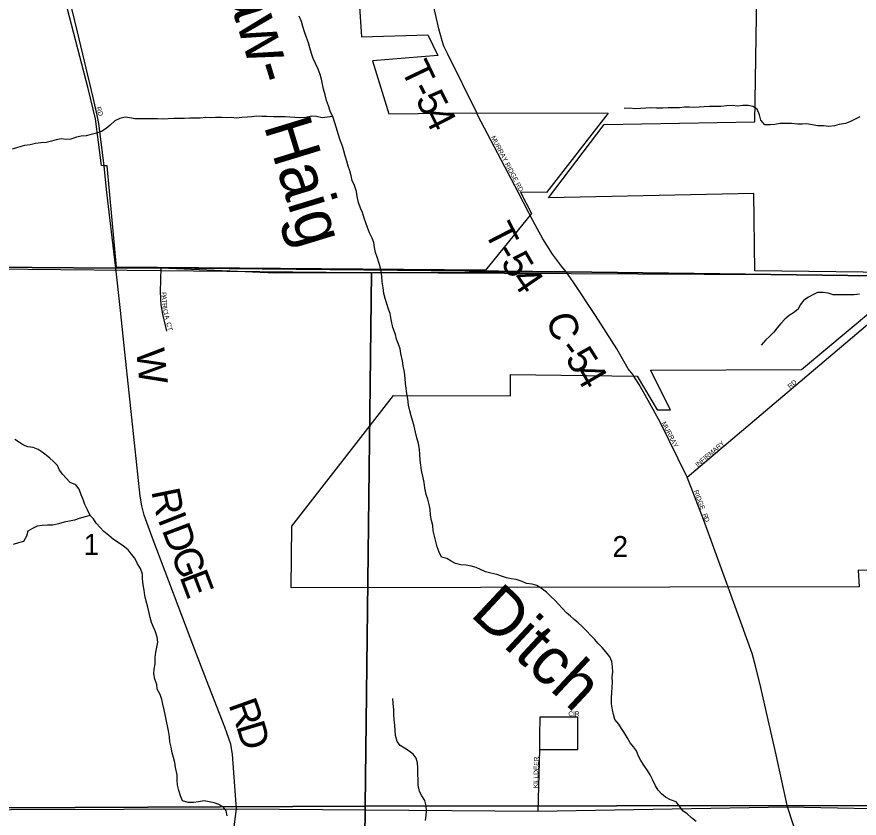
# Model space of a CAD drawing. Extents: x 1857828 to 2277390, y 930619 to 1324581.
# Drawn here: x 2061968 to 2070869, y 1215595 to 1224059 of the extents above; entities that cross this region are included whole.
import ezdxf

# ---------------------------------------------------------------- set-up
doc = ezdxf.new("R2010")
doc.units = 0
for name, color, linetype in [('GM_X_City_Street', 7, 'Continuous'), ('GM_X_City_Street_Text', 7, 'Continuous'), ('GM_X_Corporation', 7, 'Continuous'), ('GM_X_County_Road', 7, 'Continuous'), ('GM_X_County_Road_Text', 7, 'Continuous'), ('GM_X_County_Subdivision', 7, 'Continuous'), ('GM_X_County_Subdivision_Text', 7, 'Continuous'), ('GM_X_Minor_River', 7, 'Continuous'), ('GM_X_Minor_River_Text', 7, 'Continuous'), ('GM_X_Section', 7, 'Continuous'), ('GM_X_Section_Text', 7, 'Continuous'), ('GM_X_Township', 7, 'Continuous'), ('GM_X_Township_Road', 7, 'Continuous'), ('GM_X_Township_Road_Text', 7, 'Continuous'), ('GM_X_Township_Subdivision', 7, 'Continuous'), ('GM_X_Township_Subdivision_Text', 7, 'Continuous')]:
    doc.layers.add(name, color=color, linetype=linetype)

msp = doc.modelspace()

# ---------------------------------------------------------------- linework, layer by layer
at = {"layer": 'GM_X_City_Street'}
for points in [[(2062832.8, 1222933.3), (2062817.4, 1223019.9), (2062773, 1223206), (2062608.3, 1223902.1), (2062178.3, 1225671.5)], [(2067378.6, 1221989.3), (2067267.5, 1222206.1), (2066841.1, 1223018.8)], [(2069052.4, 1219197.5), (2071511.2, 1221276.5), (2071528.9, 1221291.6)], [(2069277.1, 1218604.1), (2069223.4, 1218750.1), (2069052.4, 1219197.5), (2068765.9, 1219777.1), (2068639.9, 1220007.3), (2068544.3, 1220176.8), (2068487.8, 1220265.3)]]:
    msp.add_lwpolyline(points, dxfattribs=at)
at = {"layer": 'GM_X_Corporation'}
for points in [[(2065563.8, 1224541.9), (2065609.4, 1223846.4), (2066312.5, 1223870.9), (2066415.9, 1223652.1), (2065725, 1223593.5), (2065899, 1223035), (2066827.5, 1223044.8), (2068217.5, 1223041.2), (2067565.5, 1222205.4), (2067288.9, 1222206), (2067405.1, 1221983.4), (2066919.6, 1221384.8), (2063021.8, 1221413.8), (2062922.6, 1222484.8), (2062890.1, 1222486.3), (2062863.5, 1222487.4), (2062797.7, 1222982.1), (2062723.1, 1223302.8), (2062104.1, 1225673.1)], [(2071982.7, 1218212.6), (2070858.7, 1218212.8), (2070869, 1218037.5), (2064867.4, 1218028.1), (2064872.6, 1218680.8), (2065947.3, 1220060.5), (2067185.9, 1220057.6), (2067184.4, 1220281.8), (2068523.3, 1220264), (2068735.5, 1219909.3), (2068875.1, 1219906.4), (2068664, 1220326), (2070261, 1220335.3), (2071482.7, 1221356.7), (2069767.4, 1221377.2), (2069755.9, 1222193.4), (2067586.1, 1222146), (2068174.8, 1222922), (2069766.8, 1222949.4), (2069787.8, 1224294.9)]]:
    msp.add_lwpolyline(points, dxfattribs=at)
at = {"layer": 'GM_X_County_Road'}
for points in [[(2064289.4, 1215694.5), (2064248.5, 1216266), (2064228.1, 1216375.8), (2064167.3, 1216556.2), (2063972.5, 1217052.9), (2063848.3, 1217373.9), (2063397.7, 1218564.4), (2063311.8, 1218796.6), (2063288.7, 1218895.1), (2063271.1, 1218997), (2063245, 1219229.2), (2063110, 1220518.2), (2063061.9, 1220956.1), (2063012.8, 1221403.4), (2062949.2, 1221936.5), (2062916.8, 1222237.2), (2062890.1, 1222486.3), (2062881.5, 1222566.6), (2062842.4, 1222879.3), (2062832.8, 1222933.3)], [(2060354.2, 1221425.1), (2063012.8, 1221403.4)], [(2063012.8, 1221403.4), (2063493.2, 1221407.1), (2064699.9, 1221356.5), (2067771.4, 1221365.5)], [(2068487.8, 1220265.3), (2068480.6, 1220276.7), (2068430, 1220342.7), (2068309.1, 1220552.9), (2068081.8, 1220906.3), (2067846.3, 1221259.9), (2067771.4, 1221365.5)], [(2070796.3, 1214162.7), (2070670, 1214223.4), (2070636.3, 1214252.1), (2070594.7, 1214313.5), (2070556.5, 1214403.4), (2070372.5, 1214942.5), (2070233.7, 1215336.6), (2070110.6, 1215714), (2069991.8, 1216262.6), (2069874.1, 1216788.7), (2069830, 1216973.8), (2069774.9, 1217202.5), (2069738.4, 1217334.2), (2069486.4, 1218034.8), (2069277.1, 1218604.1)], [(2060318.6, 1215682.6), (2060714.7, 1215682.7), (2064289.4, 1215694.5), (2067473.6, 1215667.7), (2070110.6, 1215714), (2071694.2, 1215683.9), (2072330.1, 1215682.3)], [(2064297.5, 1210177.2), (2064265.8, 1210485), (2064157.3, 1211575.7), (2064123.2, 1211951.3), (2064112.2, 1212115.3), (2064108.2, 1212247.5), (2064110.9, 1212413), (2064122.7, 1212959), (2064150, 1213856.6), (2064161.9, 1214247.3), (2064171.9, 1214574.3), (2064176.2, 1214712.8), (2064189.5, 1214889.9), (2064204.3, 1215013.4), (2064254.6, 1215423.7), (2064289.4, 1215694.5)]]:
    msp.add_lwpolyline(points, dxfattribs=at)
at = {"layer": 'GM_X_County_Subdivision'}
for points in [[(2067490.6, 1216320.6), (2067897.2, 1216319.5), (2067897.2, 1216661.2)], [(2067897.2, 1216661.2), (2067897.2, 1216662.5), (2067494.9, 1216660.5), (2067492.5, 1216465.6)], [(2067492.5, 1216465.6), (2067492.5, 1216465.5), (2067490.6, 1216320.6), (2067473.6, 1215667.7)]]:
    msp.add_lwpolyline(points, dxfattribs=at)
at = {"layer": 'GM_X_Minor_River'}
for points in [[(2066382.9, 1218572.1), (2066367.1, 1218628.3), (2066365.4, 1218686.4), (2066351.6, 1218740.6), (2066339.8, 1218796.8), (2066336.1, 1218859), (2066326.3, 1218909.1), (2066310.5, 1218963.4), (2066294.8, 1219013.6), (2066279, 1219083.8), (2066271.3, 1219142), (2066257.6, 1219206.2), (2066245.8, 1219268.4), (2066236.1, 1219322.6), (2066230.3, 1219376.7), (2066226.5, 1219434.9), (2066222.8, 1219491), (2066211, 1219551.2), (2066195.3, 1219613.4), (2066179.5, 1219673.7), (2066165.8, 1219733.9), (2066154, 1219784), (2066136.3, 1219844.3), (2066120.5, 1219898.5), (2066106.7, 1219956.7), (2066099, 1220022.9), (2066089.2, 1220077), (2066081.5, 1220137.2), (2066075.7, 1220187.4), (2066069.9, 1220237.5), (2066064.2, 1220305.7), (2066050.5, 1220371.9), (2066042.7, 1220426.1), (2066027, 1220502.3), (2066017.2, 1220552.5), (2066001.5, 1220602.7), (2065981.7, 1220654.9), (2065967.9, 1220705.1), (2065942.2, 1220777.4), (2065924.6, 1220863.7), (2065914.8, 1220925.9), (2065895, 1220972.1), (2065877.3, 1221028.3), (2065861.5, 1221084.5), (2065845.7, 1221138.7), (2065840, 1221196.9), (2065828.2, 1221259.1), (2065826.5, 1221315.2), (2065816.7, 1221377.4), (2065799, 1221441.6), (2065775.3, 1221521.9), (2065757.5, 1221570.1), (2065747.8, 1221622.3), (2065742, 1221676.5), (2065722.2, 1221722.7), (2065694.4, 1221778.9), (2065672.7, 1221835.2), (2065656.9, 1221883.3), (2065639.1, 1221931.6), (2065621.3, 1221991.8), (2065599.5, 1222038), (2065577.8, 1222098.2), (2065566, 1222160.4), (2065556.2, 1222214.6), (2065534.5, 1222276.9), (2065512.7, 1222329.1), (2065501, 1222381.3), (2065485.2, 1222431.4), (2065469.4, 1222483.7), (2065455.6, 1222533.8), (2065437.8, 1222592.1), (2065424.1, 1222644.2), (2065408.3, 1222694.4), (2065384.5, 1222756.7), (2065362.8, 1222825), (2065345.1, 1222883.2), (2065329.3, 1222941.4), (2065305.6, 1223005.6), (2065281.8, 1223053.9), (2065260.1, 1223118.1), (2065240.3, 1223176.4), (2065226.5, 1223234.6), (2065208.8, 1223296.8), (2065199, 1223349), (2065189.2, 1223401.1), (2065173.4, 1223449.3), (2065151.7, 1223507.6), (2065123.9, 1223567.8), (2065100.2, 1223618.1), (2065080.4, 1223672.3), (2065062.6, 1223730.5), (2065048.9, 1223784.7), (2065029.1, 1223840.9), (2065009.3, 1223899.2), (2064991.6, 1223957.4), (2064975.8, 1224009.6), (2064952, 1224065.8)], [(2070877.9, 1223003.8), (2070819.7, 1222974), (2070771.6, 1222950.2), (2070723.6, 1222934.4), (2070659.5, 1222920.6), (2070607.5, 1222908.8), (2070549.4, 1222901.1), (2070493.4, 1222907.4), (2070431.5, 1222909.7), (2070371.5, 1222917.9), (2070317.5, 1222930.2), (2070267.5, 1222926.4), (2070217.5, 1222924.7), (2070155.5, 1222931), (2070093.5, 1222931.3), (2070035.5, 1222931.5), (2069979.5, 1222923.8), (2069927.5, 1222920), (2069871.5, 1222920.3), (2069829.7, 1222966.6), (2069817.9, 1223024.8), (2069790.2, 1223085.1), (2069746.3, 1223111.3), (2069696.3, 1223121.6), (2069640.3, 1223123.8), (2069586.3, 1223116.1), (2069526.3, 1223124.4), (2069466.3, 1223118.6), (2069406.3, 1223112.9), (2069350.3, 1223113.1), (2069286.2, 1223111.4), (2069230.2, 1223109.7), (2069178.2, 1223105.9), (2069124.2, 1223102.2), (2069074.2, 1223106.4), (2069024.2, 1223104.6), (2068972.2, 1223098.9), (2068912.2, 1223099.1), (2068852.2, 1223097.4), (2068794.2, 1223095.7), (2068726.2, 1223096), (2068666.2, 1223098.3), (2068616.1, 1223094.5), (2068560.1, 1223092.8), (2068504.1, 1223089), (2068438.1, 1223093.3), (2068386.1, 1223091.6)], [(2065305.6, 1223005.6), (2065251.5, 1222997.9), (2065193.5, 1222994.1), (2065135.6, 1223006.4), (2065081.6, 1223008.7), (2065021.5, 1222996.9), (2064957.5, 1222993.2), (2064905.5, 1222995.5), (2064853.5, 1222999.7), (2064803.5, 1223002), (2064745.5, 1223004.2), (2064681.5, 1223002.5), (2064611.5, 1223004.9), (2064557.5, 1223005.1), (2064503.6, 1223009.4), (2064451.5, 1223001.6), (2064401.5, 1222999.8), (2064345.5, 1222996.1), (2064289.5, 1222990.3), (2064233.5, 1222994.6), (2064183.5, 1222992.8), (2064131.5, 1222995.1), (2064067.5, 1222995.4), (2064015.5, 1222993.6), (2063963.5, 1222995.9), (2063905.4, 1222990.1), (2063849.4, 1222988.4), (2063797.4, 1222988.6), (2063741.4, 1222986.9), (2063683.4, 1222987.1), (2063625.4, 1222985.4), (2063567.4, 1222981.7), (2063517.4, 1222977.9), (2063453.4, 1222980.2), (2063395.4, 1222982.4), (2063331.4, 1222982.8), (2063277.4, 1222983), (2063215.4, 1222981.3), (2063161.4, 1222991.6), (2063111.4, 1222999.8), (2063057.4, 1222986), (2063003.3, 1222962.2), (2062955.1, 1222916.3), (2062910.9, 1222878.4), (2062860.8, 1222848.6), (2062810.7, 1222828.8), (2062754.6, 1222815), (2062700.6, 1222803.2), (2062648.6, 1222797.5), (2062598.5, 1222787.7), (2062538.4, 1222767.9), (2062488.4, 1222764.1), (2062436.4, 1222770.4), (2062382.4, 1222760.6), (2062334.3, 1222744.8), (2062276.3, 1222733.1), (2062220.2, 1222727.3), (2062164.2, 1222721.5), (2062110.1, 1222705.8), (2062050.1, 1222700), (2061976, 1222680.3), (2061917.9, 1222660.5)], [(2070871.9, 1221131.4), (2070817.9, 1221121.6), (2070759.9, 1221121.9), (2070699.9, 1221124.1), (2070647.9, 1221122.4), (2070593.9, 1221124.6), (2070542, 1221138.9), (2070490, 1221149.2), (2070430, 1221147.5), (2070379.9, 1221123.6), (2070333.8, 1221097.8), (2070285.6, 1221067.9), (2070247.4, 1221018), (2070225.2, 1220972), (2070177.1, 1220932.1), (2070130.9, 1220904.3), (2070084.8, 1220866.4), (2070042.6, 1220820.5), (2070002.4, 1220774.6), (2069968.2, 1220728.6), (2069922, 1220682.7), (2069883.8, 1220648.8), (2069833.6, 1220592.9)], [(2062741.7, 1218793.5), (2062713.9, 1218851.8), (2062686.1, 1218908), (2062668.4, 1218962.2), (2062648.6, 1219010.4), (2062624.8, 1219068.7), (2062591, 1219115), (2062533.1, 1219141.3), (2062489.3, 1219185.6), (2062453.5, 1219225.9), (2062417.7, 1219270.1), (2062397.9, 1219320.4), (2062356.1, 1219362.6), (2062318.2, 1219398.9), (2062276.3, 1219429.2), (2062236.4, 1219459.4), (2062194.6, 1219487.7), (2062140.7, 1219510), (2062084.7, 1219518.3), (2062036.8, 1219536.5), (2061994.9, 1219564.8), (2061947, 1219593.1)], [(2062741.7, 1218793.5), (2062689.6, 1218777.7), (2062625.5, 1218760), (2062577.4, 1218744.1), (2062523.4, 1218730.4), (2062467.3, 1218720.6), (2062409.3, 1218704.8), (2062349.2, 1218689.1), (2062293.2, 1218691.3), (2062235.2, 1218687.6), (2062183.2, 1218677.8), (2062135.1, 1218656), (2062082.9, 1218626.2), (2062068.7, 1218574.1), (2062036.5, 1218518.1), (2061986.4, 1218504.3), (2061928.3, 1218486.6)], [(2064190.3, 1215619.3), (2064178.5, 1215671.4), (2064148.7, 1215713.7), (2064100.8, 1215740), (2064052.9, 1215758.2), (2064000.9, 1215768.5), (2063949, 1215776.8), (2063886.9, 1215769), (2063834.9, 1215759.2), (2063776.9, 1215759.5), (2063719, 1215777.8), (2063697.2, 1215830.1), (2063681.4, 1215888.3), (2063665.7, 1215944.5), (2063663.9, 1216000.6), (2063662.1, 1216052.7), (2063644.5, 1216129), (2063638.7, 1216183.2), (2063624.9, 1216237.3), (2063609.1, 1216285.5), (2063597.4, 1216345.7), (2063583.6, 1216399.9), (2063579.8, 1216454.1), (2063572.1, 1216516.3), (2063558.3, 1216570.4), (2063548.5, 1216620.6), (2063538.7, 1216670.8), (2063525, 1216739), (2063511.3, 1216799.2), (2063501.5, 1216849.4), (2063481.7, 1216899.6), (2063449.9, 1216955.9), (2063446.2, 1217006), (2063424.4, 1217062.2), (2063416.6, 1217118.4), (2063420.8, 1217168.5), (2063429.1, 1217224.6), (2063431.3, 1217290.7), (2063437.6, 1217346.8), (2063447.8, 1217402.9), (2063458, 1217455), (2063452.3, 1217507.2), (2063432.5, 1217563.4), (2063410.7, 1217613.6), (2063390.9, 1217661.8), (2063375.1, 1217714), (2063361.4, 1217776.2), (2063347.6, 1217836.4), (2063333.9, 1217888.6), (2063320.1, 1217946.8), (2063312.4, 1218005), (2063304.6, 1218059.1), (2063294.8, 1218121.3), (2063295.1, 1218171.5), (2063275.3, 1218231.7), (2063241.5, 1218282), (2063215.8, 1218342.2), (2063176, 1218388.5), (2063144.1, 1218428.8), (2063094.3, 1218469.1), (2063038.5, 1218507.4), (2062988.6, 1218539.8), (2062938.8, 1218582.1), (2062887, 1218624.4), (2062849.1, 1218664.7), (2062805.3, 1218711), (2062779.5, 1218757.2), (2062741.7, 1218793.5)], [(2069148.3, 1215560.1), (2069098.4, 1215598.4), (2069052.6, 1215640.8), (2069006.8, 1215673), (2068969, 1215723.3), (2068935.1, 1215767.6), (2068877.2, 1215787.9), (2068823.4, 1215816.2), (2068779.5, 1215852.5), (2068743.7, 1215890.8), (2068717.8, 1215935), (2068690.1, 1215995.3), (2068660.3, 1216053.5), (2068632.5, 1216097.8), (2068594.8, 1216156.1), (2068561, 1216204.4), (2068539.2, 1216250.6), (2068515.4, 1216304.8), (2068485.6, 1216347.1), (2068449.8, 1216389.3), (2068416, 1216445.6), (2068386.2, 1216499.9), (2068358.4, 1216542.1), (2068328.6, 1216586.3), (2068288.8, 1216636.6), (2068273, 1216688.8), (2068263.2, 1216739), (2068253.5, 1216801.2), (2068253.7, 1216861.3), (2068256, 1216923.5), (2068260.2, 1216977.6), (2068262.5, 1217029.7), (2068260.7, 1217087.8), (2068264.9, 1217137.9), (2068261.1, 1217192.1), (2068255.4, 1217248.3), (2068235.6, 1217300.5), (2068191.8, 1217350.8), (2068152, 1217397.1), (2068108.2, 1217443.4), (2068074.4, 1217483.7), (2068038.5, 1217519.9), (2067984.8, 1217576.3), (2067940.9, 1217620.6), (2067901.1, 1217658.9), (2067859.2, 1217693.1), (2067817.4, 1217729.4), (2067775.5, 1217763.7), (2067729.7, 1217814), (2067691.9, 1217854.3), (2067658.1, 1217894.6), (2067612.3, 1217936.9), (2067564.5, 1217983.2), (2067524.6, 1218013.5), (2067462.8, 1218053.8), (2067412.8, 1218066.1), (2067354.8, 1218072.4), (2067306.9, 1218094.7), (2067245, 1218117), (2067191, 1218123.3), (2067141.1, 1218133.5), (2067089.2, 1218151.8), (2067039.2, 1218168.1), (2066977.3, 1218184.4), (2066919.3, 1218196.7), (2066869.4, 1218221), (2066821.5, 1218243.3), (2066769.6, 1218255.6), (2066715.6, 1218265.8), (2066661.6, 1218272.1), (2066603.7, 1218286.4), (2066557.8, 1218310.7), (2066511.9, 1218338.9), (2066454, 1218351.2), (2066432.2, 1218405.5), (2066410.4, 1218459.7), (2066394.7, 1218517.9), (2066382.9, 1218572.1)], [(2066288.2, 1215571.4), (2066294.4, 1215621.5), (2066296.6, 1215673.6), (2066294.9, 1215723.7), (2066281.1, 1215779.9), (2066249.3, 1215830.2), (2066223.5, 1215876.4), (2066209.8, 1215942.6), (2066208, 1216000.8), (2066206.3, 1216060.9), (2066204.6, 1216127.1), (2066200.8, 1216179.3), (2066189, 1216229.4), (2066155.2, 1216271.7), (2066113.3, 1216302), (2066063.4, 1216334.3), (2066017.5, 1216362.6), (2065985.7, 1216404.8), (2065970, 1216469), (2065966.2, 1216523.2), (2065962.4, 1216577.3), (2065954.7, 1216633.5), (2065950.9, 1216689.6), (2065951.1, 1216741.8), (2065945.4, 1216805.9), (2065939.6, 1216858.1)]]:
    msp.add_lwpolyline(points, dxfattribs=at)
at = {"layer": 'GM_X_Section'}
for points in [[(2065236.3, 1221364), (2065717.5, 1221358.4), (2065650.4, 1215720.9), (2060284.5, 1215697.5), (2060286.3, 1215959), (2060300.4, 1218714.7), (2060327.5, 1221413.2)], [(2069936.1, 1221336.6), (2071042.2, 1221323.9), (2070962.6, 1215728.7), (2065650.4, 1215720.9), (2065717.5, 1221358.4)], [(2060284.5, 1215697.5), (2065650.4, 1215720.9), (2065593.7, 1209968.9), (2060254.8, 1209970.6), (2060255, 1209988.2), (2060258.8, 1210570.4), (2060274.5, 1213273.4)], [(2065650.4, 1215720.9), (2070962.6, 1215728.7), (2070874.1, 1209998.9), (2065593.7, 1209968.9)]]:
    msp.add_lwpolyline(points, close=True, dxfattribs=at)
at = {"layer": 'GM_X_Township'}
for points in [[(2086907.4, 1225122.9), (2086885, 1221290.7), (2086459.3, 1221290.7), (2084360.8, 1221334.4), (2078876.9, 1221357.6), (2077896.6, 1221356.3), (2076980.3, 1221347.6), (2076347.8, 1221341.6), (2075410.3, 1221332.8), (2074869.3, 1221327.3), (2074729.4, 1221325.9), (2072926.4, 1221321.4), (2071559.9, 1221318), (2067771.4, 1221365.5), (2063493.2, 1221407.1), (2063012.8, 1221403.4), (2060354.3, 1221425.1), (2060338.9, 1222935.2), (2060377.1, 1225997)], [(2060204.5, 1207259), (2060293.5, 1215682.6), (2060354.3, 1221425.1), (2063012.8, 1221403.4), (2063493.2, 1221407.1), (2067771.4, 1221365.5), (2071559.9, 1221318)]]:
    msp.add_lwpolyline(points, dxfattribs=at)
at = {"layer": 'GM_X_Township_Road'}
for points in [[(2066841.1, 1223018.8), (2066827.5, 1223044.8), (2066521.7, 1223664.7), (2066481.7, 1223751), (2066461.1, 1223806.1), (2066425.8, 1223931.8), (2066394.7, 1224072), (2066354, 1224258.2), (2066303.5, 1224497.3)], [(2067771.4, 1221365.5), (2067723, 1221424.8), (2067629.3, 1221553.1), (2067567.3, 1221646.8), (2067525.5, 1221714.6), (2067465, 1221822.7), (2067400.1, 1221947.4), (2067378.6, 1221989.3)]]:
    msp.add_lwpolyline(points, dxfattribs=at)
at = {"layer": 'GM_X_Township_Subdivision'}
msp.add_lwpolyline([(2063551.8, 1220739.1), (2063509.2, 1220919.1), (2063491.9, 1221018.9), (2063485.1, 1221155.1), (2063493.2, 1221407.1)], dxfattribs=at)

# ---------------------------------------------------------------- texts
at = {"layer": 'GM_X_City_Street_Text'}
for s, rotation, p in [('RD', 285.52913, (2062806.6, 1223102.4)), ('MURRAY RIDGE RD', 297.5523, (2066977.1, 1222787.5)), ('RD', 40.9166, (2070139.5, 1220128.1)), ('MURRAY', 296.98322, (2068781.1, 1219769)), ('INFIRMARY', 40.36284, (2069162.7, 1219301)), ('RIDGE', 290.55485, (2069120.3, 1219050.9)), ('R', 289.37943, (2069212.9, 1218803.9)), ('D', 293.59713, (2069227.5, 1218762.9))]:
    msp.add_text(s, height=50, rotation=rotation, dxfattribs=at).set_placement(p)
at = {"layer": 'GM_X_County_Road_Text'}
for s, rotation, p in [('C', 285.42217, (2067563.5, 1220892)), ('W', 275.85539, (2063227.3, 1220542.4)), ('-', 307.32377, (2067684.4, 1220543)), ('5', 302.55701, (2067755.3, 1220450.4)), ('4', 300.19801, (2067853, 1220297.4)), ('R', 281.54415, (2063387.2, 1219049.5)), ('I', 291.54552, (2063452.7, 1218753.3)), ('D', 290.66691, (2063497.6, 1218639.9)), ('G', 290.67965, (2063590.8, 1218392.8)), ('E', 290.68692, (2063684, 1218145.8)), ('R', 289.72367, (2064202, 1216795.3)), ('D', 286.87859, (2064284, 1216567.1))]:
    msp.add_text(s, height=300, rotation=rotation, dxfattribs=at).set_placement(p)
at = {"layer": 'GM_X_County_Subdivision_Text'}
for s, rotation, p in [('CIR', 0.00001, (2067795.9, 1216672.2)), ('KILLDEER', 88.31304, (2067474.1, 1215910.6))]:
    msp.add_text(s, height=50, rotation=rotation, dxfattribs=at).set_placement(p)
at = {"layer": 'GM_X_Minor_River_Text'}
for s, height, rotation, p in [('Straw-', 500.3, 286.99138, (2063927.9, 1225165.9)), ('Haig', 500.3, 286.99132, (2064574.7, 1222911.6)), ('Ditch', 500.29, 316.99044, (2066748, 1217739.5))]:
    msp.add_text(s, height=height, rotation=rotation, dxfattribs=at).set_placement(p)
at = {"layer": 'GM_X_Section_Text'}
for s, p in [('1', (2062672.1, 1218374.7)), ('2', (2068262.3, 1218354.3))]:
    msp.add_text(s, height=221, rotation=0.00001, dxfattribs=at).set_placement(p)
at = {"layer": 'GM_X_Township_Road_Text'}
for s, rotation, p in [('T', 295.42263, (2066020.9, 1223509.1)), ('-', 296.56824, (2066120.1, 1223300.6)), ('5', 296.69131, (2066175.5, 1223189.8)), ('4', 296.72749, (2066258.6, 1223024.5)), ('T', 297.20904, (2066902.9, 1221791.1)), ('-', 300.11511, (2067013.5, 1221576.9)), ('5', 300.33645, (2067075.9, 1221469.3)), ('4', 304.23729, (2067181.2, 1221290.9))]:
    msp.add_text(s, height=300, rotation=rotation, dxfattribs=at).set_placement(p)
at = {"layer": 'GM_X_Township_Subdivision_Text'}
for s, rotation, p in [('P', 271.99471, (2063497.7, 1221151)), ('A', 271.99879, (2063498.9, 1221115.8)), ('T', 272.14028, (2063500.5, 1221071.7)), ('R', 276.93607, (2063502.1, 1221032)), ('I', 279.77546, (2063507.3, 1220990)), ('C', 280.68385, (2063511.2, 1220967.4)), ('I', 284.16165, (2063519.3, 1220925.3)), ('A', 287.15247, (2063525.4, 1220901.2)), ('CT', 283.24698, (2063545.9, 1220827.3))]:
    msp.add_text(s, height=50, rotation=rotation, dxfattribs=at).set_placement(p)

doc.saveas('drawing.dxf')
